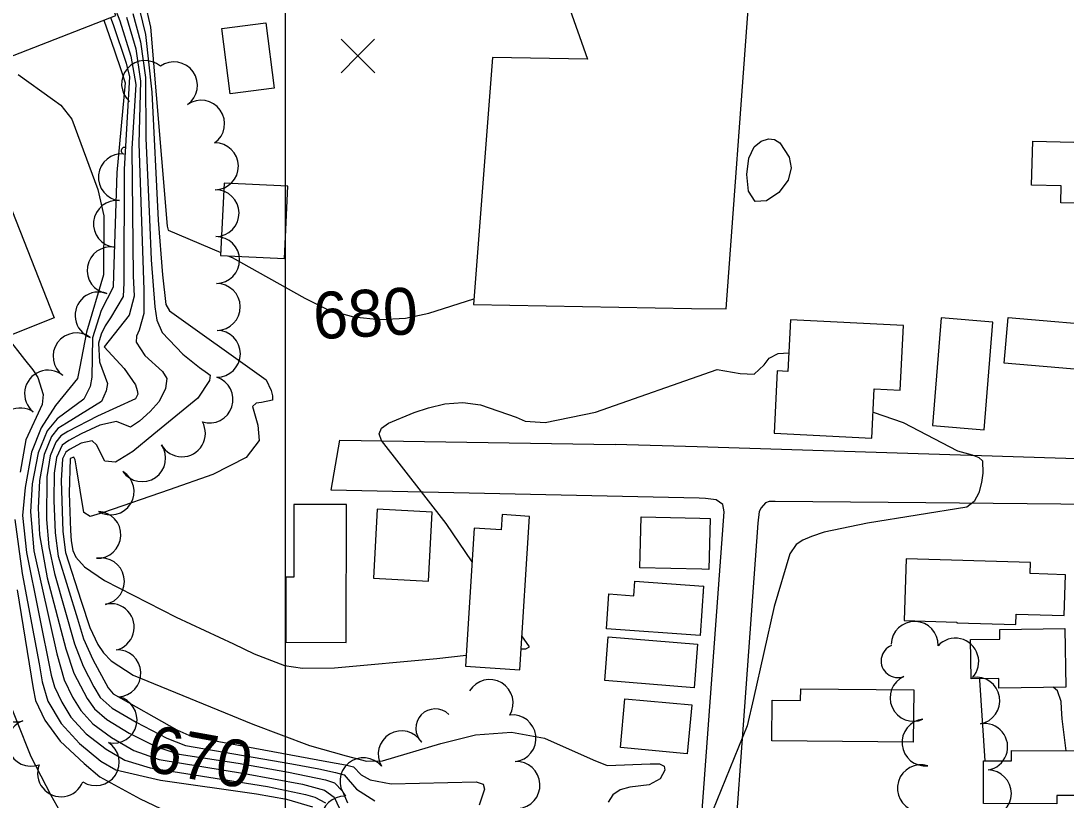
# Model space of a CAD drawing. Extents: x 79600 to 91800, y 75600 to 84400.
# Drawn here: x 83887.3 to 84332.9, y 81035.1 to 81367.5 of the extents above; entities that cross this region are included whole.
import ezdxf

# ---------------------------------------------------------------- set-up
doc = ezdxf.new("R2010")
doc.units = 0
for name, color, linetype in [('084-085$0$BLDG', 7, 'Continuous'), ('084-085$0$GRID', 7, 'Continuous'), ('084-085$0$INDEX', 7, 'Continuous'), ('084-085$0$INDXLBL', 7, 'Continuous'), ('084-085$0$INTER', 7, 'Continuous'), ('084-085$0$ROAD', 7, 'Continuous'), ('084-085$0$SPOTMARK', 7, 'Continuous'), ('084-085$0$SPOTS', 7, 'Continuous'), ('084-085$0$TREES', 7, 'Continuous')]:
    doc.layers.add(name, color=color, linetype=linetype)

# ---------------------------------------------------------------- blocks, each defined once
blk = doc.blocks.new('084-085$0$SPOTX')
at = {"layer": '084-085$0$SPOTMARK'}
for p, q in [((-0.37, 0.358), (0.351, -0.358)), ((-0.012, 0), (0.347, 0.358)), ((-0.012, 0), (-0.37, -0.358))]:
    blk.add_line(p, q, dxfattribs=at)

msp = doc.modelspace()

# ---------------------------------------------------------------- linework, layer by layer
at = {"layer": '084-085$0$BLDG'}
for p, q in [((84173.26, 81244.85), (84188.01, 81244.6)), ((84151.75, 81155.97), (84176.75, 81155.33))]:
    msp.add_line(p, q, dxfattribs=at)
for points in [[(84188.01, 81244.6), (84197.54, 81374.38), (84240.93, 81373.26), (84344.31, 81410.72), (84315.76, 81487.79), (84272.69, 81471.61), (84269.19, 81482.08), (84312.41, 81498.25), (84211.27, 81765.58), (84153.89, 81742.37)], [(84096.19, 81443.93), (84128.91, 81351.16), (84088.3, 81351.84), (84080.23, 81246.47), (84173.26, 81244.85)], [(84177.6, 81133.53), (84151.2, 81134.2), (84151.75, 81155.97)], [(84176.75, 81155.33), (84181.14, 81155.22), (84180.59, 81133.46), (84177.6, 81133.53)], [(84177.87, 81126.42), (84178.39, 81126.39), (84178.05, 81121.75)]]:
    msp.add_lwpolyline(points, dxfattribs=at)
for points in [[(83903.22, 81432.79), (83912.76, 81436.51), (83906.65, 81452.17), (83842.05, 81426.99), (83872.69, 81348.38), (83927.75, 81369.83)], [(83991.77, 81366.65), (83995.33, 81338.78), (83976.47, 81336.37), (83972.91, 81364.24)], [(83865.5, 81331.91), (83901.53, 81240.77), (83874.61, 81230.13), (83838.58, 81321.27)], [(84345.64, 81296.65), (84345.47, 81289.58), (84330.65, 81289.94), (84330.82, 81297.13), (84318.23, 81297.43), (84318.68, 81316.22), (84359.62, 81315.23), (84359.16, 81296.32)], [(83973.91, 81298.25), (83972.46, 81267.48), (83999.71, 81266.19), (84001.16, 81296.97)], [(84353.08, 81217.43), (84306.56, 81221.43), (84308.25, 81241.01), (84354.76, 81237)], [(84251.13, 81210.51), (84262.2, 81209.96), (84263.55, 81237.59), (84215.37, 81239.94), (84214.29, 81217.99), (84209.77, 81218.21), (84208.46, 81191.55), (84250.1, 81189.52)], [(84298.04, 81193.08), (84301.7, 81238.99), (84279.62, 81240.75), (84275.96, 81194.84)], [(84003.71, 81161.19), (84003.67, 81130.14), (84000.32, 81130.14), (84000.28, 81102.41), (84026.04, 81102.37), (84026.13, 81161.15)], [(84061.1, 81128.51), (84062.61, 81157.93), (84039.2, 81159.13), (84037.69, 81129.71)], [(84092.48, 81156.86), (84092.06, 81150.34), (84080.59, 81151.08), (84076.81, 81092.19), (84099.98, 81090.71), (84104.17, 81156.11)], [(84286.36, 81111.03), (84286.35, 81110.75), (84311.53, 81110), (84311.66, 81114.4), (84332.09, 81113.79), (84332.61, 81131.24), (84317.61, 81131.69), (84317.75, 81136.37), (84264.72, 81137.96), (84263.94, 81111.7)], [(84137.99, 81123.02), (84148.56, 81122.25), (84149.02, 81128.54), (84178.39, 81126.39), (84176.84, 81105.24), (84136.9, 81108.17)], [(84304.19, 81086.99), (84292.44, 81086.81), (84292.19, 81103.56), (84304.66, 81103.75), (84304.6, 81107.88), (84332.41, 81108.31), (84332.79, 81083.31), (84304.25, 81082.87)], [(84137.69, 81104.66), (84175.77, 81101.66), (84174.3, 81083.03), (84136.22, 81086.03)], [(84207.57, 81077.7), (84219.71, 81077.6), (84219.75, 81082.54), (84267.95, 81082.15), (84267.77, 81059.82), (84207.43, 81060.3)], [(84144.8, 81078.28), (84173.31, 81075.69), (84171.42, 81054.86), (84142.91, 81057.45)], [(84341.23, 81036.99), (84328.97, 81037.05), (84328.95, 81033.5), (84297.64, 81033.65), (84297.73, 81051.86), (84309.61, 81051.8), (84309.63, 81056.21), (84341.33, 81056.06)]]:
    msp.add_lwpolyline(points, close=True, dxfattribs=at)
at = {"layer": '084-085$0$GRID'}
msp.add_line((84000, 84000), (84000, 80000), dxfattribs=at)
at = {"layer": '084-085$0$INDEX'}
for points in [[(83940.57, 81445.02), (83937.96, 81444.64), (83930.54, 81442.84), (83928.92, 81441.96), (83927.8, 81440.56), (83927.65, 81435.11), (83932.68, 81416.85), (83934.8, 81396.51), (83936.94, 81383.56), (83940.08, 81375.39), (83942.48, 81364.75), (83949.63, 81279.97), (83950.14, 81278.28), (83972.52, 81268.64)], [(83925.49, 81368.96), (83926.67, 81365.92), (83932.15, 81349.43), (83933.66, 81343.63), (83931.37, 81304.25), (83931.15, 81255.69), (83930.84, 81249.96), (83925.46, 81240.84), (83923.18, 81237.41), (83921.45, 81233.79), (83920.44, 81229.99), (83920.8, 81221.98), (83924.16, 81212.74), (83923.58, 81209.66), (83921.64, 81205.07), (83906.76, 81195.9), (83903, 81193.66), (83900.37, 81190.13), (83897.22, 81182.58), (83895.25, 81171.47), (83894.66, 81159.65), (83895.28, 81148.21), (83898.49, 81129.95), (83906.41, 81099.55), (83909.8, 81089.25), (83915.48, 81078.4), (83918.62, 81074.03), (83923.96, 81069.49), (83933.45, 81063.58), (83945.11, 81057.74), (83954.82, 81054.71), (83979.98, 81050.81), (84001.43, 81046.99), (84017.18, 81043.75), (84020.93, 81042.5), (84024.48, 81038.96), (84026.55, 81033.86)], [(83975.55, 81267.33), (83977.43, 81266.52), (84008.39, 81249.15), (84018.32, 81244.26), (84029.13, 81241.22), (84040.35, 81240.07), (84051.27, 81240.7), (84061.23, 81242.83), (84080.42, 81248.86)], [(84295.95, 81086.87), (84295.93, 81086.18), (84298.34, 81051.86)], [(83879.3, 81084.45), (83891.54, 81053.64), (83900.01, 81037.23), (83906.44, 81025.84)], [(84332.89, 81056.1), (84331.29, 81069.75), (84330.96, 81074.22), (84330.8, 81077.11), (84329.19, 81081.66), (84327.44, 81083.23)]]:
    msp.add_lwpolyline(points, dxfattribs=at)
at = {"layer": '084-085$0$INTER'}
for points in [[(83924.6, 81380.19), (83929.47, 81367.49), (83934.22, 81352.49), (83936.27, 81340.34), (83934.63, 81312.91), (83935.12, 81258.8), (83935.52, 81250.08), (83933.46, 81241.98), (83922.73, 81228.49), (83931.35, 81219.17), (83936.14, 81212.29), (83936.92, 81209.88), (83937.13, 81208.19), (83936.17, 81206.29), (83919.93, 81198.91), (83907.37, 81192.26), (83904.27, 81190.42), (83902.25, 81187.71), (83899.83, 81181.93), (83898.34, 81173.02), (83898.17, 81154.84), (83899.19, 81143.1), (83901.59, 81131.8), (83910.21, 81101.69), (83913.86, 81092.15), (83918.46, 81083.44), (83921.11, 81078.91), (83926.24, 81074.29), (83936.38, 81068.27), (83949.45, 81061.43), (83957.47, 81058.42), (84002.82, 81050.57), (84014.29, 81048.38), (84021.44, 81046.9), (84025.05, 81045.85), (84030.44, 81039.71), (84038.16, 81034.71)], [(83935.08, 81370.62), (83938.35, 81358.62), (83940.4, 81343.35), (83940.61, 81317.47), (83942.16, 81282.93), (83942.89, 81265.62), (83944.4, 81245.48), (83945.29, 81239.87), (83947.5, 81234.63), (83956.33, 81225.26), (83963.51, 81219.68), (83966.81, 81217.28), (83967.95, 81216.38), (83967.75, 81214.03), (83962.79, 81206.61), (83944, 81191.2), (83935.06, 81183.84), (83927.56, 81179.27), (83923.15, 81179.61), (83919.52, 81186.65), (83917.65, 81188.3), (83913.05, 81187.28), (83907.98, 81184.63), (83906.43, 81183.53), (83905.07, 81180.64), (83904.48, 81171.42), (83905.16, 81149.64), (83906.29, 81140.65), (83912.97, 81119.89), (83916.7, 81108.77), (83920.09, 81101.48), (83922.49, 81097.96), (83925.71, 81094.43), (83935.21, 81088.4), (83986.15, 81067.47), (84010.27, 81058.42), (84025.95, 81054.02), (84034.71, 81051.7), (84041.48, 81051.87), (84066.32, 81059.27), (84081.16, 81062.87), (84096.51, 81064.09), (84110.5, 81061.54), (84131.24, 81052.31), (84137.19, 81049.83), (84155.54, 81050.61), (84159.6, 81050.5), (84161.58, 81049.49), (84161.86, 81047.85), (84159.89, 81044.15), (84155.18, 81041.63), (84146.85, 81040.57), (84142.79, 81039.45), (84139.72, 81037.26), (84137.71, 81034.22)], [(83937.88, 81372.19), (83940.41, 81361.69), (83943.12, 81337.04), (83945.82, 81282.49), (83947.69, 81259.22), (83949.04, 81246.44), (83950.68, 81243.76), (83989.91, 81215.8), (83991.93, 81214.34), (83994.06, 81209.85), (83994.62, 81207.55), (83994.62, 81205.73), (83989.88, 81204.75), (83987.56, 81204.4), (83985.99, 81203.05), (83988.32, 81194.98), (83988.84, 81188.42), (83983.34, 81181.19), (83969.14, 81174.05), (83950.5, 81167.47), (83922.47, 81157.77), (83916.81, 81156.06), (83914.17, 81157.74), (83910.98, 81176.78), (83910.37, 81180.25), (83909.83, 81181.39), (83908.29, 81180.81), (83907.93, 81166.06), (83908.46, 81150.12), (83908.66, 81145.71), (83909.46, 81141.5), (83910.71, 81138.75), (83914.48, 81134.58), (83922.87, 81128.71), (83953.46, 81113.1), (83977.91, 81101.68), (83986.77, 81097.51), (83999.65, 81092.48), (84007.35, 81091.41), (84020.97, 81091.44), (84064.59, 81095.42), (84077.12, 81096.95)], [(83922.62, 81367.84), (83927.23, 81354.72), (83930.09, 81346.36), (83931.7, 81341.11), (83928.18, 81302.84), (83926.74, 81259.1), (83926.68, 81253.86), (83921.53, 81244.01), (83917.87, 81232.28), (83917.54, 81215.5), (83916.83, 81211.56), (83914.06, 81206.08), (83902.78, 81197.7), (83898.5, 81192.55), (83894.6, 81183.23), (83892.16, 81169.93), (83891.34, 81158.05), (83892.84, 81141.46), (83902.62, 81097.42), (83905.74, 81086.34), (83909.32, 81079.04), (83912.78, 81073.3), (83918.03, 81067.64), (83925.89, 81061.74), (83935.51, 81056.28), (83946.26, 81052.34), (83982.56, 81046.45), (84007.39, 81041.93), (84016.75, 81039.38), (84020.84, 81036.35), (84023.1, 81031.56)], [(83932.28, 81369.06), (83936.28, 81355.56), (83938.34, 81341.84), (83937.62, 81315.19), (83939.72, 81252.81), (83939.68, 81242.73), (83937.7, 81235.62), (83936.59, 81232.96), (83936.41, 81230.4), (83940.08, 81224.79), (83947.65, 81217.9), (83949.53, 81214.96), (83948.99, 81210.74), (83946.24, 81205.19), (83942.44, 81200.91), (83937.89, 81196.76), (83933.96, 81194.16), (83928.07, 81196.53), (83920.92, 81195.05), (83913.01, 81191.33), (83907.68, 81188.44), (83904.9, 81186.47), (83902.45, 81181.28), (83901.43, 81174.57), (83901.29, 81162.86), (83901.87, 81149.16), (83903.22, 81139.16), (83911.48, 81112.38), (83914, 81103.82), (83917.92, 81095.06), (83924.49, 81083.03), (83926.58, 81080.35), (83953.8, 81065.11), (83960.12, 81062.14), (84017.74, 81051.61), (84025.71, 81050.06), (84029.16, 81049.21), (84032.31, 81045.85), (84036.26, 81043.73), (84045.21, 81041.98), (84081.33, 81042.87), (84084.33, 81041.84), (84084.96, 81039.73), (84082.61, 81032.86)], [(83886.07, 81344.68), (83900.82, 81334.12), (83904.39, 81331.59), (83908.96, 81325.52), (83920.04, 81295.57), (83922.69, 81284.38), (83922.55, 81259.16), (83915.27, 81234.66), (83912.3, 81219.18), (83911.37, 81214.98), (83902.06, 81203.41), (83895.88, 81193.94), (83891.79, 81183.56), (83889.06, 81168.37), (83888.03, 81156.45), (83889.67, 81140.64), (83900.23, 81088.43), (83901.67, 81083.43), (83904.75, 81076.84), (83908.61, 81070.5), (83915.18, 81063.4), (83923.66, 81056.74), (83931.65, 81052.14), (83942.36, 81048.78), (83992.5, 81040.95), (84008.64, 81037.51), (84012.57, 81036.29), (84017.15, 81033.92)], [(83881.25, 81232.75), (83888.88, 81223.09), (83892.4, 81218.66), (83894.48, 81215.4), (83896.72, 81208.12), (83896.42, 81203.82), (83889.37, 81188.76), (83886.92, 81174.98)], [(84079.66, 81136.7), (84068.6, 81153.09), (84041, 81188.42), (84040.05, 81191.38), (84040.99, 81193.69), (84044.08, 81195.95), (84054.9, 81200.37), (84061.03, 81202.41), (84068.11, 81204.08), (84075.69, 81204.67), (84083.26, 81203.73), (84098.39, 81198.44), (84102.28, 81196.79), (84110.86, 81196.22), (84132.34, 81200.64), (84184.13, 81218.75), (84193.89, 81217.06), (84199.9, 81216.78), (84204.21, 81220.72), (84206.39, 81223.55), (84210.22, 81225.59), (84214.68, 81225.83)], [(84250.64, 81200.52), (84263.46, 81196.11), (84286.56, 81184.14), (84292.82, 81182.41), (84295.75, 81181.27), (84297.29, 81179.77), (84297.4, 81174.6), (84296.84, 81170.53), (84295.75, 81166.18), (84293.74, 81162.47), (84290.62, 81160.1), (84248.29, 81153.21), (84229.74, 81149.43), (84224.4, 81147.59), (84220.69, 81145.9), (84217.79, 81144.06), (84215.12, 81140.12), (84208.52, 81117.7), (84199.59, 81078.47), (84196.88, 81066.73), (84180.34, 81025.77)], [(83884.71, 81154.85), (83887.87, 81131.7), (83895.02, 81093.15), (83896.4, 81085.55), (83898.8, 81077.32), (83904.45, 81067.69), (83912.32, 81059.17), (83921.42, 81051.75), (83927.8, 81047.99), (83946.87, 81043.57), (83987.73, 81037.72), (84000.5, 81035.48), (84011.62, 81032.19)], [(83885.65, 81124.72), (83892.57, 81082.68), (83893.55, 81077.61), (83897.47, 81069.15), (83904.1, 81060.16), (83914.2, 81050.76), (83920.97, 81045.05), (83938.19, 81035.57), (83970.07, 81020.36)], [(84100.55, 81099.65), (84102.52, 81099.65), (84104.09, 81100.5), (84100.91, 81105.22)]]:
    msp.add_lwpolyline(points, dxfattribs=at)
msp.add_lwpolyline([(84197.71, 81308.95), (84199.96, 81313.7), (84202.94, 81316.23), (84206.01, 81317.13), (84208.66, 81316.86), (84210.93, 81315.49), (84214.9, 81309.31), (84215.73, 81304.75), (84214.44, 81299.58), (84210.47, 81294.35), (84205.16, 81290.69), (84200.37, 81290.49), (84197.56, 81294.9), (84196.78, 81301.96)], close=True, dxfattribs=at)
at = {"layer": '084-085$0$ROAD'}
msp.add_line((84175.56, 81185.76), (84140.72, 81186.85), dxfattribs=at)
for points in [[(84512.33, 81833.38), (84362.15, 81776.33), (84270.62, 81743.78), (84265.45, 81750.67), (84255.17, 81775.43), (84220.58, 81761.19), (84257.36, 81663.67), (84306.52, 81532.47), (84367.27, 81383.93), (84370.13, 81375.93), (84371.88, 81370.23), (84373.69, 81359.29), (84361.37, 81184.25), (84359.08, 81180.98), (84353.69, 81179.7), (84350.75, 81180.28), (84175.56, 81185.76)], [(83703.68, 81382.47), (83675.92, 81345.75), (83672.53, 81341.53), (83670.54, 81337.01), (83669.79, 81332.34), (83669.84, 81325.04), (83671.43, 81318.52), (83701.65, 81260.25), (83768.17, 81142.04), (83821, 81047.69), (83902.76, 80902.83), (83954.49, 80811.12), (84000.57, 80729.01), (84004.64, 80724.06), (84008.71, 80719.42), (84014.33, 80716.81), (84020.55, 80716.07), (84150.07, 80715.03), (84152.24, 80716.28), (84154.85, 80721.28), (84156.29, 80739.32), (84180.25, 81065.28)], [(84176.42, 81163.82), (84019.57, 81167.26), (84023.32, 81188.59), (84140.72, 81186.85)], [(84180.25, 81065.28), (84187.07, 81158.06), (84186.59, 81161.16), (84183.78, 81163.17), (84179.11, 81163.76), (84176.42, 81163.82)], [(84273.13, 81161.92), (84208.89, 81162.52), (84206.27, 81162.49), (84204.73, 81161.86), (84202.9, 81159.83), (84201.99, 81158.13), (84201.42, 81153.18), (84185.43, 80932.25)], [(84193.88, 80715.41), (84319.84, 80715.27), (84323.23, 80715.93), (84325.68, 80717.8), (84327.2, 80721.06), (84328.21, 80727.71), (84358.1, 81155.66), (84357.93, 81157.35), (84356.06, 81159.34), (84354.19, 81160.25), (84350.33, 81160.98), (84345.08, 81161.24), (84273.13, 81161.92)]]:
    msp.add_lwpolyline(points, dxfattribs=at)
at = {"layer": '084-085$0$TREES'}
for centre, radius, start, end in [((83940.22, 81340.6), 10, 48.8058, 228.8058), ((83952.58, 81339.97), 10, 305.323, 125.323), ((83964.13, 81323.64), 10, 305.2083, 125.2083), ((83931.5, 81312.13), 1.42, 84.202, 264.202), ((83970.03, 81305.47), 10, 270.7871, 90.7871), ((83930.34, 81300.76), 10, 84.1753, 264.1753), ((83970.31, 81285.47), 10, 270.7871, 90.7871), ((83928.24, 81280.88), 10, 83.7491, 263.7491), ((83970.56, 81265.47), 10, 270.6697, 90.6697), ((83925.53, 81261.07), 10, 80.6821, 260.6821), ((83970.8, 81245.47), 10, 270.6697, 90.6697), ((83920.39, 81241.84), 10, 69.3777, 249.3777), ((83911, 81224.38), 10, 54.0721, 234.0721), ((83970.86, 81225.48), 10, 269.7134, 89.7134), ((83898.85, 81208.5), 10, 51.0822, 231.0822), ((83967.74, 81205.96), 10, 252.094, 72.094), ((83887.09, 81192.36), 10, 56.7535, 236.7535), ((83955.95, 81191.54), 10, 209.3747, 29.3747), ((83939.01, 81180.95), 10, 214.6567, 34.6567), ((83925.55, 81166.74), 10, 238.4509, 58.4509), ((83919.92, 81148.22), 10, 267.7112, 87.7112), ((83921.42, 81128.41), 10, 280.9316, 100.9316), ((83925.63, 81108.87), 10, 283.3787, 103.3787), ((84268.32, 81101.27), 10, 358.0854, 178.0854), ((84285.66, 81094.15), 10, 317.2778, 137.2778), ((83928.44, 81089.15), 10, 272.887, 92.887), ((84261.15, 81094.46), 7.11, 111.706, 291.706), ((83885.09, 81078.41), 10, 107.7007, 287.7007), ((84087.14, 81076.51), 10, 329.005, 149.005), ((84267.84, 81078.72), 10, 113.9403, 293.9403), ((84294.68, 81077.51), 10, 279.6338, 99.6338), ((83926.81, 81069.4), 10, 257.6517, 77.6517), ((84063.97, 81065.69), 8.29, 46.0416, 226.0416), ((83891.62, 81059.51), 10, 110.4225, 290.4225), ((84096.89, 81061.43), 10, 276.773, 96.773), ((84272.92, 81059.63), 10, 95.8651, 275.8651), ((84298.01, 81057.79), 10, 279.5154, 99.5154), ((84049.62, 81054.62), 10, 30.7127, 210.7127), ((83919.21, 81051.25), 10, 236.8717, 56.8717), ((83904.42, 81046.51), 10, 158.7158, 338.7158), ((84033.32, 81043.14), 10, 39.6252, 219.6252), ((84098.62, 81041.51), 10, 273.1755, 93.1755), ((84271, 81040.13), 10, 72.9078, 252.9078), ((84299.57, 81037.92), 10, 269.4498, 89.4498), ((84025.34, 81026.76), 10, 88.4378, 268.4378)]:
    msp.add_arc(centre, radius, start, end, dxfattribs=at)

# ---------------------------------------------------------------- block references
at = {"layer": '084-085$0$SPOTS', "xscale": 20, "yscale": 20}
msp.add_blockref('084-085$0$SPOTX', (84031.18, 81352.55), dxfattribs=at)

# ---------------------------------------------------------------- texts
at = {"layer": '084-085$0$INDXLBL'}
for s, rotation, p in [('680', 3.0116, (84012.41, 81231.63)), ('670', 349.8284, (83939.86, 81047.68))]:
    msp.add_text(s, height=20, rotation=rotation, dxfattribs=at).set_placement(p)

doc.saveas('drawing.dxf')
